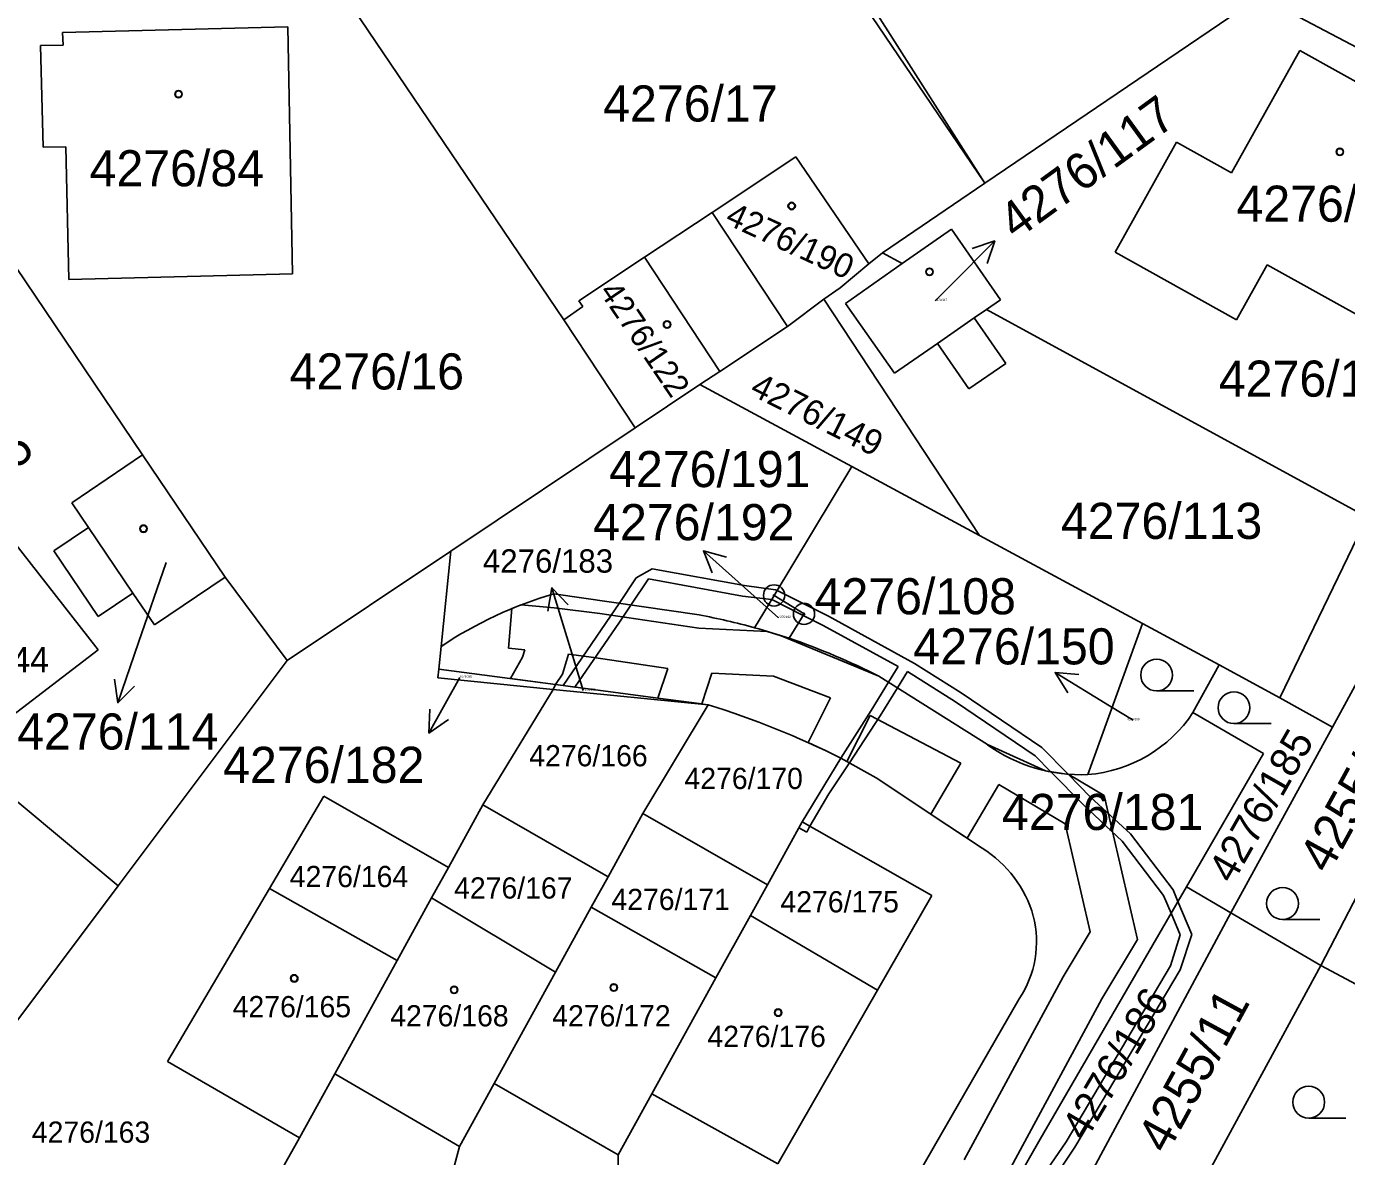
# Model space of a CAD drawing. Extents: x -593183 to -588034, y -1130415 to -1124994.
# Drawn here: x -589904.4 to -589842.2, y -1129129 to -1129075.7 of the extents above; entities that cross this region are included whole.
import ezdxf

# ---------------------------------------------------------------- set-up
doc = ezdxf.new("R2010")
doc.units = 0
for name, color, linetype in [('Vrstva 1', 7, 'Continuous'), ('Vrstva 16', 7, 'Continuous'), ('Vrstva 18', 7, 'Continuous'), ('Vrstva 19', 7, 'Continuous'), ('Vrstva 24', 7, 'Continuous'), ('Vrstva 25', 7, 'Continuous'), ('Vrstva 27', 7, 'Continuous'), ('Vrstva 4', 7, 'Continuous')]:
    doc.layers.add(name, color=color, linetype=linetype)

msp = doc.modelspace()

# ---------------------------------------------------------------- linework, layer by layer
at = {"layer": 'Vrstva 1'}
for p, q in [((-589878.87, -1129054.14), (-589859.27, -1129083.13)), ((-589879.1, -1129089.56), (-589895.43, -1129065.37)), ((-589865.81, -1129072.83), (-589859.27, -1129083.13)), ((-589859.27, -1129083.13), (-589846.29, -1129074.33)), ((-589846.29, -1129074.33), (-589839.55, -1129077.89)), ((-589902.7, -1129076.03), (-589892.1, -1129075.76)), ((-589902.67, -1129076.62), (-589902.7, -1129076.03)), ((-589892.1, -1129075.76), (-589891.88, -1129087.39)), ((-589911.99, -1129076.6), (-589898.93, -1129095.92)), ((-589903.74, -1129076.64), (-589902.67, -1129076.62)), ((-589903.62, -1129081.43), (-589903.74, -1129076.64)), ((-589847.64, -1129082.63), (-589844.43, -1129076.88)), ((-589844.43, -1129076.88), (-589840.27, -1129079.19)), ((-589853.13, -1129086.38), (-589850.23, -1129081.19)), ((-589850.23, -1129081.19), (-589847.64, -1129082.63)), ((-589902.55, -1129081.41), (-589903.62, -1129081.43)), ((-589902.4, -1129087.66), (-589902.55, -1129081.41)), ((-589872.11, -1129084.5), (-589868.17, -1129081.89)), ((-589868.17, -1129081.89), (-589864.72, -1129086.92)), ((-589859.27, -1129083.13), (-589864.09, -1129086.4)), ((-589875.29, -1129086.61), (-589872.11, -1129084.5)), ((-589872.11, -1129084.5), (-589868.55, -1129089.88)), ((-589863.15, -1129086.91), (-589860.84, -1129085.29)), ((-589860.84, -1129085.29), (-589858.52, -1129088.62)), ((-589878.38, -1129088.66), (-589875.29, -1129086.61)), ((-589864.09, -1129086.4), (-589864.72, -1129086.92)), ((-589864.09, -1129086.4), (-589863.15, -1129086.91)), ((-589847.41, -1129089.56), (-589853.13, -1129086.38)), ((-589891.88, -1129087.39), (-589902.4, -1129087.66)), ((-589864.72, -1129086.92), (-589866.08, -1129088.05)), ((-589865.82, -1129088.79), (-589863.15, -1129086.91)), ((-589845.97, -1129086.97), (-589847.41, -1129089.56)), ((-589839.17, -1129090.75), (-589845.97, -1129086.97)), ((-589866.08, -1129088.05), (-589866.84, -1129088.58)), ((-589878.19, -1129088.94), (-589878.38, -1129088.66)), ((-589866.84, -1129088.58), (-589868.55, -1129089.88)), ((-589866.84, -1129088.58), (-589859.51, -1129099.72)), ((-589858.52, -1129088.62), (-589859.18, -1129089.08)), ((-589879.1, -1129089.56), (-589878.19, -1129088.94)), ((-589863.52, -1129092.07), (-589865.82, -1129088.79)), ((-589859.18, -1129089.08), (-589859.76, -1129089.47)), ((-589859.18, -1129089.08), (-589841.25, -1129098.85)), ((-589875.73, -1129094.64), (-589879.1, -1129089.56)), ((-589868.55, -1129089.88), (-589871.74, -1129091.99)), ((-589859.76, -1129089.47), (-589858.28, -1129091.62)), ((-589861.49, -1129090.67), (-589863.52, -1129092.07)), ((-589860.01, -1129092.81), (-589861.49, -1129090.67)), ((-589858.28, -1129091.62), (-589860.01, -1129092.81)), ((-589872.68, -1129092.61), (-589871.74, -1129091.99)), ((-589875.73, -1129094.64), (-589872.68, -1129092.61)), ((-589872.68, -1129092.61), (-589865.53, -1129096.47)), ((-589884.42, -1129100.45), (-589875.73, -1129094.64)), ((-589902.27, -1129098.18), (-589898.93, -1129095.92)), ((-589898.93, -1129095.92), (-589895.04, -1129101.68)), ((-589869.19, -1129102.54), (-589865.53, -1129096.47)), ((-589865.53, -1129096.47), (-589859.51, -1129099.72)), ((-589865.53, -1129096.47), (-589859.51, -1129099.72)), ((-589865.53, -1129096.47), (-589859.51, -1129099.72)), ((-589865.53, -1129096.47), (-589859.51, -1129099.72)), ((-589901.48, -1129099.34), (-589902.27, -1129098.18)), ((-589845.37, -1129107.36), (-589841.25, -1129098.85)), ((-589903.11, -1129100.44), (-589901.48, -1129099.34)), ((-589859.51, -1129099.72), (-589851.84, -1129103.86)), ((-589901.03, -1129105.11), (-589905.06, -1129099.94)), ((-589901.02, -1129103.53), (-589903.11, -1129100.44)), ((-589892.13, -1129105.6), (-589884.42, -1129100.45)), ((-589884.42, -1129100.45), (-589884.87, -1129104.94)), ((-589895.04, -1129101.68), (-589898.38, -1129103.93)), ((-589895.04, -1129101.68), (-589892.13, -1129105.6)), ((-589899.39, -1129102.43), (-589901.02, -1129103.53)), ((-589898.38, -1129103.93), (-589899.39, -1129102.43)), ((-589872.72, -1129103.46), (-589879.57, -1129102.47)), ((-589872.72, -1129103.46), (-589879.57, -1129102.47)), ((-589870.11, -1129104.06), (-589869.19, -1129102.54)), ((-589869.19, -1129102.54), (-589867.78, -1129103.41)), ((-589867.78, -1129103.41), (-589868.48, -1129104.56)), ((-589854.41, -1129110.98), (-589851.84, -1129103.86)), ((-589854.41, -1129110.98), (-589851.84, -1129103.86)), ((-589854.41, -1129110.98), (-589851.84, -1129103.86)), ((-589851.84, -1129103.86), (-589848.23, -1129105.81)), ((-589907.49, -1129110.05), (-589901.03, -1129105.11)), ((-589884.87, -1129104.94), (-589884.98, -1129106.02)), ((-589892.13, -1129105.6), (-589900.09, -1129116.22)), ((-589884.98, -1129106.02), (-589885.02, -1129106.43)), ((-589884.98, -1129106.02), (-589879.48, -1129106.74)), ((-589848.23, -1129105.81), (-589849.46, -1129108.06)), ((-589848.23, -1129105.81), (-589845.37, -1129107.36)), ((-589885.02, -1129106.43), (-589879.6, -1129106.97)), ((-589859.14, -1129109.57), (-589864.25, -1129106.35)), ((-589859.14, -1129109.57), (-589864.25, -1129106.35)), ((-589842.89, -1129108.74), (-589841.46, -1129106.13)), ((-589882.9, -1129112.4), (-589879.6, -1129106.97)), ((-589879.48, -1129106.74), (-589879.6, -1129106.97)), ((-589879.6, -1129106.97), (-589872.29, -1129107.69)), ((-589879.48, -1129106.74), (-589872.29, -1129107.69)), ((-589875.37, -1129112.81), (-589872.29, -1129107.69)), ((-589845.37, -1129107.36), (-589842.89, -1129108.74)), ((-589846.14, -1129109.99), (-589849.46, -1129108.06)), ((-589843.43, -1129119.97), (-589837.45, -1129108.37)), ((-589847.67, -1129117.49), (-589842.89, -1129108.74)), ((-589907.49, -1129110.05), (-589900.09, -1129116.22)), ((-589867.86, -1129113.2), (-589866.05, -1129110.2)), ((-589866.05, -1129110.2), (-589864.38, -1129111.13)), ((-589846.14, -1129109.99), (-589849.77, -1129116.26)), ((-589864.38, -1129111.13), (-589861.05, -1129113.34)), ((-589892.96, -1129116.35), (-589890.39, -1129111.99)), ((-589890.39, -1129111.99), (-589884.53, -1129115.36)), ((-589884.53, -1129115.36), (-589882.9, -1129112.4)), ((-589882.9, -1129112.4), (-589877.01, -1129115.79)), ((-589877.01, -1129115.79), (-589875.37, -1129112.81)), ((-589875.37, -1129112.81), (-589869.5, -1129116.17)), ((-589869.5, -1129116.17), (-589867.86, -1129113.2)), ((-589867.86, -1129113.2), (-589861.76, -1129116.67)), ((-589861.05, -1129113.34), (-589859.39, -1129114.45)), ((-589861.05, -1129113.34), (-589859.39, -1129114.45)), ((-589861.05, -1129113.34), (-589859.39, -1129114.45)), ((-589884.53, -1129115.36), (-589885.32, -1129116.79)), ((-589877.81, -1129117.23), (-589877.01, -1129115.79)), ((-589907.22, -1129125.73), (-589900.09, -1129116.22)), ((-589897.76, -1129124.5), (-589892.96, -1129116.35)), ((-589892.96, -1129116.35), (-589886.94, -1129119.73)), ((-589869.5, -1129116.17), (-589870.3, -1129117.62)), ((-589849.77, -1129116.26), (-589850.27, -1129117.13)), ((-589847.67, -1129117.49), (-589849.77, -1129116.26)), ((-589885.32, -1129116.79), (-589886.94, -1129119.73)), ((-589885.32, -1129116.79), (-589879.49, -1129120.29)), ((-589879.49, -1129120.29), (-589877.81, -1129117.23)), ((-589877.81, -1129117.23), (-589871.93, -1129120.55)), ((-589864.32, -1129121.13), (-589861.76, -1129116.67)), ((-589856.65, -1129128.15), (-589850.27, -1129117.13)), ((-589870.3, -1129117.62), (-589871.93, -1129120.55)), ((-589870.3, -1129117.62), (-589864.32, -1129121.13)), ((-589856.52, -1129133.95), (-589847.67, -1129117.49)), ((-589843.43, -1129119.97), (-589847.67, -1129117.49)), ((-589886.94, -1129119.73), (-589889.88, -1129125.07)), ((-589882.38, -1129125.53), (-589879.49, -1129120.29)), ((-589843.43, -1129119.97), (-589850.18, -1129132.39)), ((-589838.4, -1129122.66), (-589843.43, -1129119.97)), ((-589871.93, -1129120.55), (-589874.95, -1129126.01)), ((-589864.32, -1129121.13), (-589869.01, -1129129.31)), ((-589857.64, -1129121.54), (-589861.64, -1129128.47)), ((-589897.76, -1129124.5), (-589891.55, -1129128.09)), ((-589889.88, -1129125.07), (-589891.55, -1129128.09)), ((-589889.88, -1129125.07), (-589884.01, -1129128.5)), ((-589884.01, -1129128.5), (-589882.38, -1129125.53)), ((-589882.38, -1129125.53), (-589876.54, -1129128.89)), ((-589874.95, -1129126.01), (-589876.54, -1129128.89)), ((-589874.95, -1129126.01), (-589869.01, -1129129.31)), ((-589900.75, -1129144.54), (-589891.55, -1129128.09)), ((-589861.64, -1129128.47), (-589864.65, -1129133.69)), ((-589860.78, -1129135.3), (-589856.65, -1129128.15)), ((-589888.17, -1129144.28), (-589884.01, -1129128.5)), ((-589876.54, -1129128.89), (-589876.58, -1129145.43))]:
    msp.add_line(p, q, dxfattribs=at)
for centre, radius, start, end in [((-589874.092, -1129121.146), 19.463, 106.34769, 123.6269), ((-589879.172, -1129137.504), 34.65, 74.83874, 79.26825), ((-589892.536, -1129180.076), 79.255, 72.33039, 73.56298), ((-589878.774, -1129134.78), 31.925, 62.93829, 71.18867), ((-589884.659, -1129147.452), 41.641, 63.4556, 72.72011), ((-589854.944, -1129104.42), 6.582, 274.64958, 326.42304), ((-589854.74, -1129103.45), 7.538, 234.28967, 272.51198), ((-589862.285, -1129119.143), 5.514, 15.81343, 58.32764), ((-589861.723, -1129118.843), 4.893, 326.55313, 14.23646)]:
    msp.add_arc(centre, radius, start, end, dxfattribs=at)
at = {"layer": 'Vrstva 16'}
for p, q in [((-589861.61, -1129088.67), (-589860.91, -1129087.97)), ((-589897.83, -1129100.99), (-589899.13, -1129104.76)), ((-589868.98, -1129103.6), (-589870.28, -1129102.44)), ((-589878.18, -1129107.02), (-589878.78, -1129105.05)), ((-589852.28, -1129108.42), (-589853.39, -1129107.74))]:
    msp.add_line(p, q, dxfattribs=at)
at = {"layer": 'Vrstva 24'}
for centre, radius in [((-589869.19, -1129102.54), 0.5), ((-589869.19, -1129102.54), 0.0327), ((-589867.78, -1129103.41), 0.5), ((-589867.78, -1129103.41), 0.0327)]:
    msp.add_circle(centre, radius, dxfattribs=at)
at = {"layer": 'Vrstva 25'}
for p, q in [((-589860.91, -1129087.97), (-589858.796, -1129085.841)), ((-589870.28, -1129102.44), (-589872.517, -1129100.441)), ((-589878.78, -1129105.05), (-589879.655, -1129102.18)), ((-589899.13, -1129104.76), (-589900.106, -1129107.597)), ((-589883.99, -1129106.4), (-589885.447, -1129109.022)), ((-589853.39, -1129107.74), (-589855.952, -1129106.179)), ((-589849.42, -1129107.04), (-589851.17, -1129107.04)), ((-589845.78, -1129108.58), (-589847.53, -1129108.58)), ((-589843.49, -1129117.8), (-589845.24, -1129117.8)), ((-589842.26, -1129127.16), (-589844.01, -1129127.16))]:
    msp.add_line(p, q, dxfattribs=at)
for points in [[(-589859.856, -1129086.198), (-589858.796, -1129085.841), (-589859.146, -1129086.903)], [(-589872.105, -1129101.48), (-589872.517, -1129100.441), (-589871.438, -1129100.735)], [(-589879.842, -1129103.283), (-589879.655, -1129102.18), (-589878.885, -1129102.991)], [(-589899.308, -1129106.814), (-589900.106, -1129107.597), (-589900.254, -1129106.488)], [(-589855.358, -1129107.126), (-589855.952, -1129106.179), (-589854.838, -1129106.272)], [(-589884.524, -1129108.391), (-589885.447, -1129109.022), (-589885.398, -1129107.905)]]:
    msp.add_lwpolyline(points, dxfattribs=at)
for centre, radius in [((-589897.24, -1129078.93), 0.175), ((-589897.24, -1129078.93), 0.15), ((-589842.54, -1129081.65), 0.175), ((-589842.54, -1129081.65), 0.15), ((-589868.36, -1129084.2), 0.175), ((-589868.36, -1129084.2), 0.15), ((-589861.87, -1129087.3), 0.175), ((-589861.87, -1129087.3), 0.15), ((-589874.23, -1129089.78), 0.175), ((-589874.23, -1129089.78), 0.15), ((-589898.89, -1129099.4), 0.175), ((-589898.89, -1129099.4), 0.15), ((-589851.17, -1129106.29), 0.75), ((-589847.53, -1129107.83), 0.75), ((-589845.24, -1129117.05), 0.75), ((-589891.79, -1129120.58), 0.175), ((-589891.79, -1129120.58), 0.15), ((-589884.26, -1129121.12), 0.175), ((-589884.26, -1129121.12), 0.15), ((-589876.74, -1129121.01), 0.175), ((-589876.74, -1129121.01), 0.15), ((-589869, -1129122.19), 0.175), ((-589869, -1129122.19), 0.15), ((-589844.01, -1129126.41), 0.75)]:
    msp.add_circle(centre, radius, dxfattribs=at)
at = {"layer": 'Vrstva 27'}
for p, q in [((-589876.48, -1129102.92), (-589875.69, -1129101.72)), ((-589875.69, -1129101.72), (-589874.93, -1129101.29)), ((-589874.93, -1129101.29), (-589870.59, -1129102.07)), ((-589875.11, -1129101.76), (-589875.93, -1129103)), ((-589870.67, -1129102.57), (-589875.11, -1129101.76)), ((-589870.59, -1129102.07), (-589869.12, -1129102.27)), ((-589869.12, -1129102.27), (-589869.05, -1129102.31)), ((-589869.05, -1129102.31), (-589866.63, -1129103.52)), ((-589876.89, -1129103.52), (-589876.48, -1129102.92)), ((-589869.31, -1129102.74), (-589870.67, -1129102.57)), ((-589869.26, -1129102.75), (-589869.31, -1129102.74)), ((-589867.82, -1129103.48), (-589869.26, -1129102.75)), ((-589881.7, -1129105.03), (-589881.54, -1129103.16)), ((-589881.54, -1129103.16), (-589881.1, -1129102.99)), ((-589881.1, -1129102.99), (-589879.55, -1129103.12)), ((-589879.55, -1129103.12), (-589877.39, -1129103.39)), ((-589879.12, -1129106.79), (-589876.89, -1129103.52)), ((-589877.39, -1129103.39), (-589872.73, -1129104.08)), ((-589875.93, -1129103), (-589876.47, -1129103.8)), ((-589866.87, -1129103.96), (-589867.82, -1129103.48)), ((-589866.63, -1129103.52), (-589862.57, -1129105.74)), ((-589876.47, -1129103.8), (-589878.57, -1129106.86)), ((-589872.73, -1129104.08), (-589869.51, -1129104.24)), ((-589863.35, -1129105.89), (-589866.87, -1129103.96)), ((-589869.51, -1129104.24), (-589868.86, -1129104.44)), ((-589868.86, -1129104.44), (-589864.25, -1129106.35)), ((-589880.93, -1129105.1), (-589881.7, -1129105.03)), ((-589881.6, -1129106.46), (-589881.04, -1129105.45)), ((-589881.04, -1129105.45), (-589880.93, -1129105.1)), ((-589878.87, -1129105.31), (-589879.15, -1129106.25)), ((-589877.68, -1129105.46), (-589878.87, -1129105.31)), ((-589874.19, -1129105.98), (-589877.68, -1129105.46)), ((-589874.66, -1129107.38), (-589874.19, -1129105.98)), ((-589863.8, -1129106.63), (-589863.35, -1129105.89)), ((-589862.57, -1129105.74), (-589860.37, -1129107.13)), ((-589879.48, -1129106.74), (-589881.6, -1129106.46)), ((-589879.15, -1129106.25), (-589879.48, -1129106.74)), ((-589872.12, -1129106.2), (-589872.6, -1129107.65)), ((-589869.22, -1129106.35), (-589872.12, -1129106.2)), ((-589866.53, -1129107.36), (-589869.22, -1129106.35)), ((-589864.61, -1129107.96), (-589863.8, -1129106.63)), ((-589864.25, -1129106.35), (-589859.14, -1129109.57)), ((-589862.91, -1129106.12), (-589863.38, -1129106.9)), ((-589860.65, -1129107.55), (-589862.91, -1129106.12)), ((-589878.57, -1129106.86), (-589879.12, -1129106.79)), ((-589863.38, -1129106.9), (-589864.19, -1129108.22)), ((-589860.37, -1129107.13), (-589856.58, -1129109.71)), ((-589872.6, -1129107.65), (-589874.66, -1129107.38)), ((-589867.59, -1129109.47), (-589866.53, -1129107.36)), ((-589856.9, -1129110.09), (-589860.65, -1129107.55)), ((-589866.05, -1129110.2), (-589864.61, -1129107.96)), ((-589864.66, -1129108.19), (-589865.76, -1129110.36)), ((-589864.19, -1129108.22), (-589865.64, -1129110.43)), ((-589860.39, -1129110.44), (-589864.66, -1129108.19)), ((-589866.71, -1129109.88), (-589867.59, -1129109.47)), ((-589859.14, -1129109.57), (-589856.41, -1129110.8)), ((-589856.58, -1129109.71), (-589855.34, -1129110.96)), ((-589867.86, -1129113.2), (-589866.05, -1129110.2)), ((-589866.05, -1129110.2), (-589866.71, -1129109.88)), ((-589865.64, -1129110.43), (-589866.61, -1129111.89)), ((-589865.76, -1129110.36), (-589866.05, -1129110.2)), ((-589861.8, -1129112.84), (-589860.39, -1129110.44)), ((-589856.15, -1129110.85), (-589856.9, -1129110.09)), ((-589856.41, -1129110.8), (-589855.31, -1129110.97)), ((-589854.62, -1129112.4), (-589856.15, -1129110.85)), ((-589855.34, -1129110.96), (-589854.28, -1129112.04)), ((-589855.31, -1129110.97), (-589853.64, -1129111.96)), ((-589858.61, -1129111.44), (-589860.1, -1129113.97)), ((-589855.48, -1129113.3), (-589858.61, -1129111.44)), ((-589866.61, -1129111.89), (-589867.5, -1129113.41)), ((-589854.28, -1129112.04), (-589852.41, -1129113.77)), ((-589853.64, -1129111.96), (-589852.07, -1129118.74)), ((-589861.05, -1129113.34), (-589861.8, -1129112.84)), ((-589852.79, -1129114.11), (-589854.62, -1129112.4)), ((-589868.02, -1129113.49), (-589867.86, -1129113.2)), ((-589867.65, -1129113.69), (-589868.02, -1129113.49)), ((-589867.5, -1129113.41), (-589867.65, -1129113.69)), ((-589860.1, -1129113.97), (-589861.05, -1129113.34)), ((-589854.3, -1129118.38), (-589855.48, -1129113.3)), ((-589850.84, -1129116.67), (-589852.79, -1129114.11)), ((-589852.41, -1129113.77), (-589850.4, -1129116.41)), ((-589850.4, -1129116.41), (-589850.17, -1129116.96)), ((-589850.49, -1129117.5), (-589850.84, -1129116.67)), ((-589850.17, -1129116.96), (-589849.52, -1129118.51)), ((-589850.06, -1129118.53), (-589850.49, -1129117.5)), ((-589855.58, -1129120.5), (-589854.3, -1129118.38)), ((-589850.52, -1129119.98), (-589850.06, -1129118.53)), ((-589849.52, -1129118.51), (-589850.06, -1129120.18)), ((-589852.07, -1129118.74), (-589853.76, -1129121.54)), ((-589855.44, -1129128.27), (-589850.52, -1129119.98)), ((-589850.06, -1129120.18), (-589855.02, -1129128.53)), ((-589860.23, -1129129.12), (-589855.58, -1129120.5)), ((-589853.76, -1129121.54), (-589858.36, -1129130.06)), ((-589858.89, -1129133.34), (-589855.44, -1129128.27)), ((-589855.02, -1129128.53), (-589858.47, -1129133.62))]:
    msp.add_line(p, q, dxfattribs=at)
at = {"layer": 'Vrstva 4'}
for p, q in [((-589875.29, -1129086.61), (-589871.74, -1129091.99)), ((-589861.49, -1129090.67), (-589859.76, -1129089.47)), ((-589901.48, -1129099.34), (-589899.39, -1129102.43))]:
    msp.add_line(p, q, dxfattribs=at)

# ---------------------------------------------------------------- texts
at = {"layer": 'Vrstva 16'}
msp.add_text('4276/117', height=1.7, rotation=36.00189, dxfattribs=at).set_placement((-589857.8, -1129085.84))
for s, height, p in [('4276/192', 1.7, (-589877.711, -1129099.94)), ('4276/183', 1.1, (-589882.906, -1129101.47)), ('4276/150', 1.7, (-589862.631, -1129105.79)), ('4276/114', 1.7, (-589904.84, -1129109.8)), ('4276/182', 1.7, (-589895.14, -1129111.37))]:
    msp.add_text(s, height=height, dxfattribs=at).set_placement(p)
at = {"layer": 'Vrstva 18'}
for s, height, p in [('4276/17', 1.7, (-589877.24, -1129080.22)), ('4276/16', 1.7, (-589892.01, -1129092.84)), ('4276/111', 1.7, (-589848.24, -1129093.18)), ('4276/191', 1.7, (-589876.959, -1129097.44)), ('4276/113', 1.7, (-589855.68, -1129099.88)), ('4276/108', 1.7, (-589867.28, -1129103.43)), ('4276/192', 0.1, (-589868.98, -1129103.6)), ('4276/182', 0.1, (-589883.99, -1129106.4)), ('4276/183', 0.1, (-589878.18, -1129107.02)), ('4276/150', 0.1, (-589852.553, -1129108.42)), ('4276/166', 1, (-589880.72, -1129110.59)), ('4276/170', 1, (-589873.41, -1129111.66)), ('4276/181', 1.7, (-589858.453, -1129113.59)), ('4276/164', 1, (-589892, -1129116.28)), ('4276/167', 1, (-589884.26, -1129116.82)), ('4276/171', 1, (-589876.85, -1129117.36)), ('4276/175', 1, (-589868.89, -1129117.47)), ('4276/163', 1, (-589904.15, -1129128.32))]:
    msp.add_text(s, height=height, dxfattribs=at).set_placement(p)
for s, height, rotation, p in [('4276/149', 1.19, 333.43497, (-589870.39, -1129093.06)), ('4276/15', 1.7, 42.6141, (-589909.98, -1129101.36)), ('4255/13', 1.7, 61.3665, (-589843.06, -1129115.71)), ('4276/185', 1.4, 60.3, (-589847.594, -1129116.17)), ('4276/186', 1.4, 59.4, (-589854.518, -1129128.301)), ('4255/11', 1.7, 61.3665, (-589850.68, -1129128.91))]:
    msp.add_text(s, height=height, rotation=rotation, dxfattribs=at).set_placement(p)
at = {"layer": 'Vrstva 19'}
for s, height, p in [('4276/84', 1.7, (-589901.43, -1129083.27)), ('4276/115', 1.7, (-589847.41, -1129084.94)), ('4276/117', 0.1, (-589861.61, -1129088.67)), ('4276/114', 0.01, (-589897.83, -1129100.99)), ('4276/144', 1.19, (-589909.98, -1129106.16)), ('4276/165', 1, (-589894.69, -1129122.41)), ('4276/168', 1, (-589887.27, -1129122.84)), ('4276/172', 1, (-589879.64, -1129122.84)), ('4276/176', 1, (-589872.33, -1129123.81))]:
    msp.add_text(s, height=height, dxfattribs=at).set_placement(p)
for s, height, rotation, p in [('4276/190', 1.14, 335.1906, (-589871.549, -1129085.013)), ('4276/122', 1.1, 304.2, (-589877.46, -1129088.23))]:
    msp.add_text(s, height=height, rotation=rotation, dxfattribs=at).set_placement(p)

doc.saveas('drawing.dxf')
